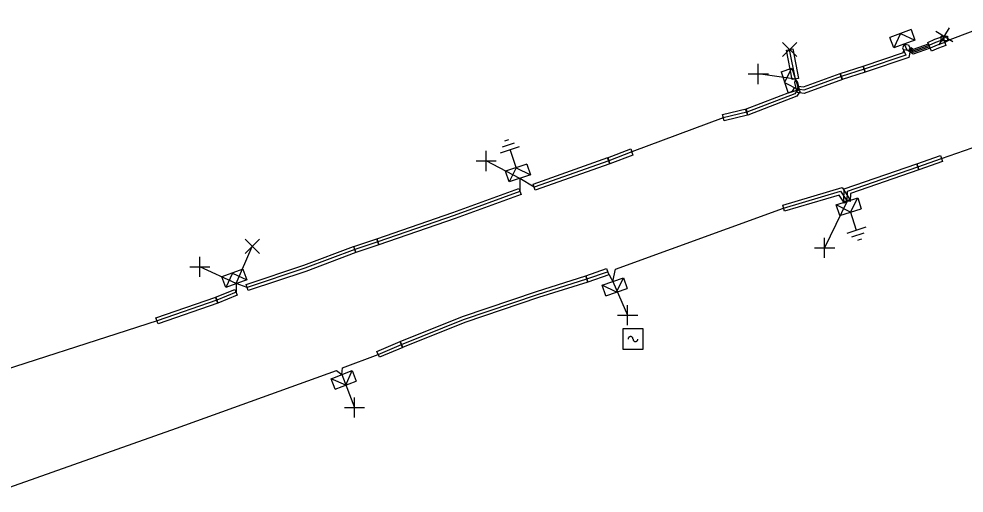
# Model space of a CAD drawing. Extents: x -540466 to -537383, y -1184038 to -1179972.
# Drawn here: x -538840.2 to -538781.5, y -1180401.1 to -1180371.6 of the extents above; entities that cross this region are included whole.
import ezdxf

# ---------------------------------------------------------------- set-up
doc = ezdxf.new("R2010")
doc.units = 0
for name, color, linetype in [('Vrstva 1', 7, 'Continuous'), ('Vrstva 14', 7, 'Continuous'), ('Vrstva 15', 7, 'Continuous'), ('Vrstva 20', 7, 'Continuous'), ('Vrstva 31', 7, 'Continuous'), ('Vrstva 34', 7, 'Continuous'), ('Vrstva 5', 7, 'Continuous'), ('Vrstva 52', 7, 'Continuous'), ('Vrstva 59', 7, 'Continuous'), ('Vrstva 9', 7, 'Continuous')]:
    doc.layers.add(name, color=color, linetype=linetype)

# ---------------------------------------------------------------- blocks, each defined once
blk = doc.blocks.new('NN800')
at = {"layer": 'Vrstva 1'}
for points in [[(-0.442, 0.442), (0.442, -0.442)], [(-0.442, -0.442), (0.442, 0.442)]]:
    blk.add_lwpolyline(points, dxfattribs=at)
blk = doc.blocks.new('NN630')
at = {"layer": 'Vrstva 9'}
for points in [[(-0.003, -0.7), (-0.703, 0)], [(-0.703, -0.7), (-0.703, 0), (0.697, 0), (0.697, -0.7)], [(-0.003, -0.7), (0.697, 0)], [(-0.703, -0.7), (0.697, -0.7)]]:
    blk.add_lwpolyline(points, dxfattribs=at)
blk = doc.blocks.new('NN810')
at = {"layer": 'Vrstva 14'}
for points in [[(0.004, -0.64), (0.004, -1.89)], [(0.629, -1.89), (-0.621, -1.89)], [(0.388, -2.2), (-0.399, -2.2)], [(0.004, -2.515), (-0.124, -2.515)], [(0.137, -2.515), (0.004, -2.515)]]:
    blk.add_lwpolyline(points, dxfattribs=at)
blk = doc.blocks.new('NN740')
at = {"layer": 'Vrstva 1'}
for points in [[(0.624, 0.624), (-0.626, 0.624)], [(-0.626, 0.624), (-0.626, -0.626)], [(0.624, -0.626), (0.624, 0.624)], [(-0.001, -0.001), (-0.002, 0.015), (-0.004, 0.031), (-0.008, 0.046), (-0.014, 0.061), (-0.021, 0.075), (-0.03, 0.089), (-0.04, 0.101), (-0.051, 0.112), (-0.063, 0.123), (-0.077, 0.131), (-0.091, 0.139), (-0.106, 0.145), (-0.121, 0.149), (-0.137, 0.151), (-0.153, 0.152), (-0.169, 0.151), (-0.185, 0.149), (-0.2, 0.145), (-0.215, 0.139), (-0.229, 0.132), (-0.243, 0.123), (-0.255, 0.113), (-0.266, 0.102), (-0.276, 0.09), (-0.285, 0.076), (-0.293, 0.062), (-0.298, 0.047), (-0.303, 0.032), (-0.305, 0.016), (-0.306, 0), (-0.306, -0.001)], [(-0.001, -0.001), (0, -0.017), (0.002, -0.032), (0.006, -0.048), (0.011, -0.062), (0.018, -0.077), (0.026, -0.09), (0.036, -0.102), (0.047, -0.114), (0.059, -0.124), (0.072, -0.133), (0.085, -0.14), (0.1, -0.146), (0.115, -0.15), (0.131, -0.153), (0.146, -0.154), (0.162, -0.154), (0.178, -0.151), (0.193, -0.148), (0.208, -0.142), (0.222, -0.135), (0.235, -0.127), (0.247, -0.118), (0.259, -0.107), (0.269, -0.095), (0.278, -0.082), (0.285, -0.068), (0.291, -0.053), (0.295, -0.038), (0.298, -0.023), (0.299, -0.007), (0.299, -0.006)], [(-0.626, -0.626), (0.624, -0.626)]]:
    blk.add_lwpolyline(points, dxfattribs=at)

msp = doc.modelspace()

# ---------------------------------------------------------------- linework, layer by layer
at = {"layer": 'Vrstva 20'}
for points in [[(-538782.61, -1180373.293), (-538783.079, -1180373.459), (-538783.499, -1180373.644), (-538783.741, -1180373.096), (-538783.301, -1180372.901), (-538782.81, -1180372.727)], [(-538782.51, -1180372.72), (-538782.51, -1180373.01), (-538782.91, -1180373.01), (-538782.91, -1180372.72)], [(-538784.782, -1180373.404), (-538784.623, -1180373.512), (-538783.69, -1180373.183), (-538783.624, -1180373.371), (-538784.651, -1180373.734), (-538784.894, -1180373.569)], [(-538792.156, -1180375.409), (-538792.516, -1180373.579), (-538792.124, -1180373.501), (-538791.764, -1180375.331)], [(-538784.824, -1180373.608), (-538784.906, -1180374.032), (-538787.626, -1180374.95), (-538787.754, -1180374.57), (-538785.254, -1180373.728), (-538785.216, -1180373.532)], [(-538789.172, -1180375.03), (-538787.752, -1180374.57), (-538787.628, -1180374.95), (-538789.048, -1180375.41)], [(-538791.795, -1180375.812), (-538791.453, -1180375.855), (-538789.178, -1180375.032), (-538789.042, -1180375.408), (-538791.407, -1180376.265), (-538791.845, -1180376.208)], [(-538791.654, -1180376.121), (-538791.869, -1180376.444), (-538794.909, -1180377.607), (-538795.051, -1180377.233), (-538792.131, -1180376.116), (-538791.986, -1180375.899)], [(-538796.487, -1180377.576), (-538795.027, -1180377.226), (-538794.933, -1180377.614), (-538796.393, -1180377.964)], [(-538802.049, -1180380.087), (-538803.479, -1180380.627), (-538803.621, -1180380.253), (-538802.191, -1180379.713)], [(-538808.257, -1180381.891), (-538803.617, -1180380.251), (-538803.483, -1180380.629), (-538808.123, -1180382.269)], [(-538782.824, -1180380.499), (-538784.284, -1180381.009), (-538784.416, -1180380.631), (-538782.956, -1180380.121)], [(-538788.95, -1180382.954), (-538788.925, -1180382.196), (-538784.416, -1180380.631), (-538784.284, -1180381.009), (-538788.535, -1180382.484), (-538788.55, -1180382.966)], [(-538809.002, -1180382.548), (-538813.093, -1180384.029), (-538817.835, -1180385.669), (-538817.965, -1180385.291), (-538813.227, -1180383.651), (-538809.138, -1180382.172)], [(-538792.747, -1180383.198), (-538789.063, -1180382.106), (-538788.582, -1180382.852), (-538788.918, -1180383.068), (-538789.237, -1180382.574), (-538792.633, -1180383.582)], [(-538819.392, -1180385.76), (-538817.962, -1180385.29), (-538817.838, -1180385.67), (-538819.268, -1180386.14)], [(-538826.073, -1180388.12), (-538822.497, -1180386.931), (-538819.401, -1180385.763), (-538819.259, -1180386.137), (-538822.363, -1180387.309), (-538825.947, -1180388.5)], [(-538803.554, -1180387.519), (-538804.844, -1180387.969), (-538804.976, -1180387.591), (-538803.686, -1180387.141)], [(-538804.85, -1180387.971), (-538807.908, -1180388.93), (-538812.501, -1180390.488), (-538816.356, -1180392.026), (-538816.504, -1180391.654), (-538812.639, -1180390.112), (-538808.032, -1180388.55), (-538804.97, -1180387.589)], [(-538826.626, -1180388.796), (-538827.826, -1180389.276), (-538827.974, -1180388.904), (-538826.774, -1180388.424)], [(-538831.676, -1180390.191), (-538827.966, -1180388.901), (-538827.834, -1180389.279), (-538831.544, -1180390.569)], [(-538817.949, -1180392.276), (-538816.509, -1180391.656), (-538816.351, -1180392.024), (-538817.791, -1180392.644)]]:
    msp.add_lwpolyline(points, close=True, dxfattribs=at)
at = {"layer": 'Vrstva 5'}
for points in [[(-538778.91, -1180371.64), (-538782.37, -1180372.93), (-538782.677, -1180373.104), (-538783.153, -1180373.273), (-538783.583, -1180373.463), (-538784.643, -1180373.837), (-538785.02, -1180373.57), (-538785.19, -1180373.2), (-538785.307, -1180373.425), (-538785.202, -1180373.654), (-538785.095, -1180373.885), (-538787.69, -1180374.76), (-538789.11, -1180375.22), (-538791.43, -1180376.06), (-538791.711, -1180376.024), (-538791.819, -1180375.543), (-538791.96, -1180375.37), (-538792.014, -1180375.587), (-538791.895, -1180376.122), (-538792, -1180376.28), (-538794.98, -1180377.42), (-538796.44, -1180377.77), (-538802.12, -1180379.9), (-538803.55, -1180380.44), (-538808.19, -1180382.08), (-538809.08, -1180381.54), (-538809.07, -1180382.36), (-538813.16, -1180383.84), (-538817.9, -1180385.48), (-538819.33, -1180385.95), (-538822.43, -1180387.12), (-538826.01, -1180388.31), (-538826.69, -1180388.07), (-538826.7, -1180388.61), (-538827.9, -1180389.09), (-538831.61, -1180390.38), (-538843.568, -1180394.236)], [(-538841.83, -1180401.07), (-538830.4, -1180397.04), (-538820.47, -1180393.47), (-538820.14, -1180393.72), (-538820.1, -1180393.29), (-538817.87, -1180392.46), (-538816.43, -1180391.84), (-538812.57, -1180390.3), (-538807.97, -1180388.74), (-538804.91, -1180387.78), (-538803.62, -1180387.33), (-538803.3, -1180387.94), (-538803.13, -1180387.17), (-538792.69, -1180383.39), (-538789.15, -1180382.34), (-538788.75, -1180382.96), (-538788.73, -1180382.34), (-538784.35, -1180380.82), (-538782.89, -1180380.31), (-538779.08, -1180378.98)]]:
    msp.add_lwpolyline(points, dxfattribs=at)
at = {"layer": 'Vrstva 52'}
for points in [[(-538785.19, -1180373.2), (-538784.943, -1180373.258), (-538784.838, -1180373.486), (-538784.637, -1180373.623), (-538783.657, -1180373.277), (-538783.227, -1180373.087), (-538782.71, -1180372.905), (-538782.71, -1180372.72)], [(-538791.96, -1180375.37), (-538792.32, -1180373.54)]]:
    msp.add_lwpolyline(points, dxfattribs=at)
at = {"layer": 'Vrstva 59'}
for points in [[(-538791.96, -1180375.37), (-538794.262, -1180375.058)], [(-538809.08, -1180381.54), (-538811.171, -1180380.458)], [(-538788.75, -1180382.96), (-538790.145, -1180385.854)], [(-538826.69, -1180388.07), (-538825.696, -1180385.757)], [(-538826.69, -1180388.07), (-538828.945, -1180387.029)], [(-538803.3, -1180387.94), (-538802.378, -1180390.03)], [(-538820.14, -1180393.72), (-538819.34, -1180395.758)]]:
    msp.add_lwpolyline(points, dxfattribs=at)

# ---------------------------------------------------------------- block references
at = {"layer": 'Vrstva 15'}
for p, rotation in [((-538809.08, -1180381.54), -161.49971966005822), ((-538788.75, -1180382.96), 17.5151414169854)]:
    msp.add_blockref('NN810', p, dxfattribs=dict(at, rotation=rotation))
at = {"layer": 'Vrstva 31'}
for p, rotation in [((-538785.19, -1180373.2), -159.5100780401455), ((-538791.96, -1180375.37), -72.16814234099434), ((-538809.08, -1180381.54), -161.49971966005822), ((-538788.75, -1180382.96), 17.5151414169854), ((-538826.69, -1180388.07), -159.80266012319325), ((-538803.3, -1180387.94), 19.508509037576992), ((-538820.14, -1180393.72), 21.080397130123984)]:
    msp.add_blockref('NN630', p, dxfattribs=dict(at, rotation=rotation))
at = {"layer": 'Vrstva 34'}
for p, rotation in [((-538782.71, -1180372.72), 14.006325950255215), ((-538794.262, -1180375.058), 44.99999995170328), ((-538811.171, -1180380.458), 45), ((-538790.145, -1180385.854), 45), ((-538828.945, -1180387.029), 45), ((-538802.378, -1180390.03), 45), ((-538819.34, -1180395.758), 44.99999995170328)]:
    msp.add_blockref('NN800', p, dxfattribs=dict(at, rotation=rotation))
for name, p in [('NN800', (-538792.32, -1180373.54)), ('NN800', (-538825.696, -1180385.757)), ('NN740', (-538802.045, -1180391.508))]:
    msp.add_blockref(name, p, dxfattribs=at)

doc.saveas('drawing.dxf')
